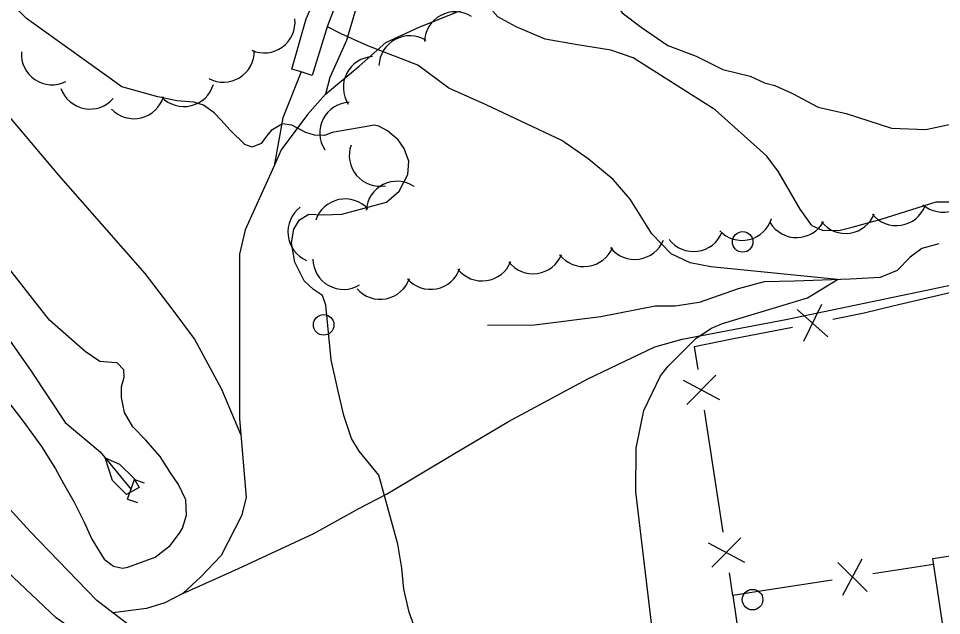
# Model space of a CAD drawing. Extents: x 362852 to 366875, y 5563573 to 5566479.
# Drawn here: x 364445.4 to 364535.3, y 5564818 to 5564876.1 of the extents above; entities that cross this region are included whole.
import ezdxf

# ---------------------------------------------------------------- set-up
doc = ezdxf.new("R2010")
doc.units = 0
for name, color, linetype in [('Niveau 1', 7, 'Continuous'), ('Niveau 19', 7, 'Continuous'), ('Niveau 2', 7, 'Continuous'), ('Niveau 22', 7, 'Continuous'), ('Niveau 26', 7, 'Continuous'), ('Niveau 31', 7, 'Continuous'), ('Niveau 36', 7, 'Continuous'), ('Niveau 37', 7, 'Continuous'), ('Niveau 4', 7, 'Continuous'), ('Niveau 44', 7, 'Continuous')]:
    doc.layers.add(name, color=color, linetype=linetype)

msp = doc.modelspace()

# ---------------------------------------------------------------- linework, layer by layer
at = {"layer": 'Niveau 1'}
for points in [[(364522.62, 5564855.96), (364521.48, 5564857.53), (364519.37, 5564861.18), (364518.26, 5564862.71), (364513.21, 5564867.22), (364505.23, 5564872.27), (364503.07, 5564873), (364499.62, 5564873.57), (364496.67, 5564874.1), (364493.84, 5564875.3), (364492.05, 5564876.27), (364491.58, 5564876.82)], [(364522.62, 5564855.96), (364523.62, 5564855.5), (364525.24, 5564855.48), (364526.54, 5564855.78), (364529.38, 5564856.58), (364534.73, 5564858.26), (364537.1, 5564858.25), (364537.98, 5564857), (364538.95, 5564856.16), (364543.29, 5564856.46), (364548.27, 5564857.03), (364552.13, 5564857.01), (364558.06, 5564857.98), (364562.75, 5564859.54), (364565.77, 5564861.54), (364567.27, 5564863.9), (364569.14, 5564866.28), (364575.29, 5564868.82), (364582.45, 5564870.42), (364585.15, 5564868.68), (364586.03, 5564865.94), (364587.76, 5564864.17), (364592.83, 5564863.91), (364598.57, 5564864.43)]]:
    msp.add_lwpolyline(points, dxfattribs=at)
at = {"layer": 'Niveau 19'}
for points in [[(364519.5, 5564755.95), (364513.2, 5564760.6), (364509.08, 5564765.71), (364505.07, 5564771.65), (364500.87, 5564778.34), (364495.07, 5564785.79), (364486.59, 5564793.06), (364476.35, 5564800.55), (364468.92, 5564807.23), (364459.76, 5564814.37), (364454.6, 5564818.27), (364453.03, 5564819.46), (364446.52, 5564826.2), (364439.4, 5564834)], [(364511.49, 5564754.98), (364508.67, 5564758.76), (364503.54, 5564764.53), (364497.95, 5564772.82), (364494.44, 5564777.99), (364492.27, 5564781.22), (364489.09, 5564784.45), (364486.31, 5564787.35), (364477.02, 5564794.93), (364470.68, 5564801.54), (364466.99, 5564805.14), (364462.51, 5564808.83), (364460.93, 5564810.13), (364454.58, 5564814), (364451.41, 5564816.17), (364449.07, 5564817.78), (364443.74, 5564822.83)]]:
    msp.add_lwpolyline(points, dxfattribs=at)
at = {"layer": 'Niveau 2'}
for points in [[(364455.47, 5564869.45), (364446.19, 5564876.11), (364444.4, 5564877.92), (364443.16, 5564879.29), (364442.22, 5564880.7), (364441.88, 5564882), (364441.83, 5564883.04), (364441.61, 5564884.5), (364441.14, 5564885.68), (364439.81, 5564888.06)], [(364498.14, 5564882.99), (364499.67, 5564882.44), (364501.33, 5564881.7), (364502.09, 5564880.58), (364502.91, 5564878.38), (364504.16, 5564876.66), (364506.03, 5564875.26), (364508.61, 5564873.47), (364511.38, 5564872.43), (364513.95, 5564871.13), (364516.62, 5564870.49), (364518.01, 5564869.82), (364519.04, 5564869.56)], [(364484.27, 5564871.55), (364479.42, 5564873.42), (364476.83, 5564874.59), (364475.473, 5564875.284)], [(364507.04, 5564855.15), (364504.94, 5564858.51), (364503.29, 5564860.44), (364500.87, 5564862.44), (364498.28, 5564864.23), (364490.93, 5564867.69), (364487.29, 5564869.3), (364484.27, 5564871.55)], [(364472.21, 5564855.58), (364472.77, 5564856.49), (364473.67, 5564857.05), (364475.06, 5564856.99), (364476.89, 5564857.06), (364481.22, 5564858.21), (364482.47, 5564859.28), (364483.3, 5564860.92), (364483.4, 5564862.21), (364482.96, 5564863.46), (364482.38, 5564864.28), (364481.34, 5564865.16), (364480.47, 5564865.62), (364480.06, 5564865.7), (364475.93, 5564865), (364475.18, 5564864.7), (364474.23, 5564864.74), (364473.37, 5564865.01), (364472.03, 5564865.71), (364471.11, 5564865.83), (364470, 5564865.19), (364469.55, 5564864.63), (364469.02, 5564863.92), (364468.17, 5564863.57), (364467.44, 5564863.83), (364466.01, 5564865.23), (364465.1, 5564866.24), (364464.46, 5564866.91), (364463.41, 5564867.66), (364462.48, 5564867.96), (364460.81, 5564868.09), (364458.98, 5564868.46), (364455.47, 5564869.45)], [(364519.04, 5564869.56), (364520.74, 5564868.8), (364523.25, 5564867.48), (364525.98, 5564866.86), (364530.39, 5564865.44), (364533.72, 5564865.31), (364537.65, 5564866.13), (364539.7, 5564866.11)], [(364425.03, 5564863.91), (364445.83, 5564836.95), (364447.64, 5564834.46), (364449.02, 5564832.28), (364449.79, 5564830.85), (364450.83, 5564829.03), (364451.81, 5564827.07), (364452.54, 5564825.43), (364453.75, 5564823.5), (364454.65, 5564822.81)], [(364461.39, 5564826.5), (364461.75, 5564827.77), (364461.71, 5564829.25), (364460.98, 5564830.76), (364460.21, 5564831.88), (364459.2, 5564833.46), (364457.8, 5564835.06), (364456.53, 5564836.35), (364455.72, 5564837.76), (364455.44, 5564839.21), (364455.45, 5564840.27), (364455.7, 5564841.18), (364455.66, 5564841.91), (364455.01, 5564842.58), (364454.5, 5564842.62), (364453.34, 5564842.71), (364451.89, 5564843.68), (364448.42, 5564846.74), (364439.7, 5564857.82)], [(364485.18, 5564813.43), (364483.45, 5564818.32), (364482.91, 5564820.58), (364482.71, 5564822.62), (364482.33, 5564824.95), (364480.49, 5564831.66), (364479.62, 5564832.73), (364478.56, 5564833.98), (364477.81, 5564835.23), (364477.09, 5564837.48), (364476.45, 5564840.14), (364475.84, 5564842.88), (364475.31, 5564848.2), (364475, 5564849.13), (364474.14, 5564849.71), (364473.23, 5564850.58), (364472.31, 5564852.38), (364472, 5564854.25), (364472.21, 5564855.58)], [(364507.13, 5564816.44), (364505.49, 5564830.05), (364505.52, 5564834.28), (364506.28, 5564837.94), (364507.89, 5564841.34), (364508.64, 5564842.26), (364511.38, 5564845), (364512.85, 5564845.97), (364513.92, 5564846.41), (364522.21, 5564848.93), (364525.13, 5564850.69), (364512.81, 5564851.92), (364510.78, 5564852.33), (364508.94, 5564853.19), (364507.04, 5564855.15)], [(364455.93, 5564829.78), (364454.56, 5564831.15), (364453.85, 5564833.35), (364455.23, 5564832.74), (364456.65, 5564831.38), (364457.15, 5564830.46), (364455.93, 5564829.78)], [(364454.65, 5564822.81), (364455.54, 5564822.61), (364456.07, 5564822.7), (364458.73, 5564823.67), (364460.19, 5564824.83), (364461.09, 5564826.01), (364461.39, 5564826.5)]]:
    msp.add_lwpolyline(points, dxfattribs=at)
at = {"layer": 'Niveau 22'}
for points in [[(364467.05, 5564835.61), (364465.22, 5564839.99), (364462.54, 5564844.92), (364460.37, 5564847.83), (364457.75, 5564851.27), (364449.32, 5564860.89), (364440.88, 5564870.83), (364434.81, 5564878.93), (364432.3, 5564883.14), (364431, 5564886.03), (364429.52, 5564888.29), (364427.47, 5564893.81), (364426.66, 5564896.15), (364425.81, 5564898.43), (364423.38, 5564902.03), (364419.66, 5564908.15), (364417.83, 5564911.68), (364414, 5564916.88), (364408.49, 5564923.63), (364404.88, 5564927.49), (364401.58, 5564930.69), (364399.71, 5564931.92), (364398, 5564931.67)], [(364472.02, 5564871.18), (364473.41, 5564876.07), (364474.7, 5564879.05), (364475.93, 5564883.24), (364476.45, 5564884.88), (364476.29, 5564886.81), (364475.83, 5564887.18), (364474.9, 5564891.78), (364474.79, 5564893.91), (364474.05, 5564897.59), (364473.14, 5564902.13), (364474.32, 5564902.35), (364475.44, 5564902.57), (364475.85, 5564899.88), (364476.31, 5564897.21), (364476.95, 5564893.18), (364478.01, 5564888.69), (364478.66, 5564884.79), (364478.48, 5564882.6), (364477.15, 5564879.74), (364475.5, 5564875.37), (364474.01, 5564870.56), (364472.92, 5564870.9), (364472.02, 5564871.18)], [(364475.28, 5564868.73), (364478.57, 5564871.47), (364481.17, 5564873.76), (364484.42, 5564875.24), (364488.04, 5564876.71), (364491.55, 5564877.99), (364495, 5564879.25), (364498.6, 5564880.57), (364500.67, 5564881.26), (364507.74, 5564884.35), (364513.46, 5564887.11)], [(364479.02, 5564879.73), (364477.35, 5564873.97), (364475.73, 5564870.36), (364475.28, 5564868.73)], [(364472.92, 5564870.9), (364471.14, 5564866.43), (364470.29, 5564861.77)], [(364475.28, 5564868.73), (364473.54, 5564866.74), (364470.99, 5564863.32), (364470.29, 5564861.77), (364467.46, 5564855.54), (364466.93, 5564853.15), (364466.91, 5564849.04), (364466.92, 5564837.14), (364467.02, 5564836.01), (364467.05, 5564835.61)], [(364461.4, 5564820.13), (364466.82, 5564822.59), (364474.17, 5564825.99), (364478.54, 5564828.43), (364481.23, 5564829.8), (364487.69, 5564833.68), (364493.12, 5564836.87), (364500.83, 5564841.03), (364507.34, 5564844.14), (364510.02, 5564844.88), (364520.1, 5564846.81), (364533.02, 5564849.49), (364542.89, 5564851.58), (364554.77, 5564853.79), (364568.67, 5564857.3), (364574.9, 5564858.92), (364580.83, 5564860.85), (364585.59, 5564863.13), (364590.41, 5564864.94), (364596.29, 5564867.15)], [(364467.05, 5564835.61), (364467.58, 5564829.5), (364467.12, 5564827.69), (364465.13, 5564823.84), (364463.16, 5564821.78), (364461.4, 5564820.13), (364459.65, 5564819.23), (364457.88, 5564818.7), (364454.6, 5564818.27)]]:
    msp.add_lwpolyline(points, dxfattribs=at)
at = {"layer": 'Niveau 26'}
for p, q in [((364456.037, 5564829.326), (364456.707, 5564831.238)), ((364456.707, 5564831.238), (364457.659, 5564830.913)), ((364456.037, 5564829.326), (364456.989, 5564829))]:
    msp.add_line(p, q, dxfattribs=at)
at = {"layer": 'Niveau 31'}
msp.add_lwpolyline([(364534.4, 5564823.55), (364563.18, 5564827.91), (364562.76, 5564830.71), (364576.99, 5564832.86), (364579.69, 5564815.05), (364578.61, 5564814.89), (364578.69, 5564814.41), (364568.95, 5564812.94), (364568.91, 5564813.19), (364550.34, 5564810.38), (364550.37, 5564810.16), (364537.83, 5564808.26), (364537.79, 5564808.56), (364536.69, 5564808.39), (364534.4, 5564823.55)], dxfattribs=at)
at = {"layer": 'Niveau 36'}
for centre in [(364515.896, 5564854.36), (364475.12, 5564846.278), (364516.859, 5564819.545)]:
    msp.add_circle(centre, 1, dxfattribs=at)
at = {"layer": 'Niveau 37'}
for p, q in [((364530.52, 5564848.12), (364536.36, 5564849.51)), ((364523.56, 5564848.25), (364521.83, 5564844.65)), ((364521.21, 5564847.79), (364524.18, 5564845.12)), ((364514.85, 5564844.91), (364520.74, 5564846.07)), ((364510.47, 5564838.52), (364513.27, 5564841.38)), ((364510.1, 5564840.89), (364513.63, 5564839.01)), ((364513.08, 5564832.04), (364512.17, 5564837.97)), ((364514, 5564826.11), (364513.08, 5564832.04)), ((364512.54, 5564825.08), (364516.07, 5564823.19)), ((364512.91, 5564822.71), (364515.71, 5564825.56)), ((364528.01, 5564820.35), (364525.15, 5564823.15)), ((364525.64, 5564819.99), (364527.52, 5564823.52)), ((364534.48, 5564822.97), (364528.55, 5564822.05)), ((364524.6, 5564821.44), (364518.67, 5564820.52)), ((364514.95, 5564819.95), (364515.82, 5564814.01))]:
    msp.add_line(p, q, dxfattribs=at)
for points in [[(364524.66, 5564846.84), (364527.73, 5564847.45), (364530.52, 5564848.12)], [(364511.56, 5564841.93), (364511.21, 5564844.19), (364514.85, 5564844.91)], [(364518.67, 5564820.52), (364514.95, 5564819.95), (364514.61, 5564822.16)]]:
    msp.add_lwpolyline(points, dxfattribs=at)
at = {"layer": 'Niveau 4'}
for points in [[(364535, 5564854.16), (364533.33, 5564853.71), (364532.19, 5564852.86), (364530.92, 5564851.58), (364529.28, 5564850.9), (364526.37, 5564850.74), (364520.93, 5564850.52), (364517.98, 5564850.46), (364515.46, 5564849.78), (364511.66, 5564848.45), (364509.32, 5564848.1), (364507.38, 5564848.1), (364502.09, 5564847.07), (364495.64, 5564846.25), (364491.05, 5564846.22)], [(364438.6, 5564853.22), (364446.64, 5564841.78), (364449.97, 5564836.78), (364453.37, 5564833.92), (364454.31, 5564832.8), (364456.37, 5564830.26)]]:
    msp.add_lwpolyline(points, dxfattribs=at)
at = {"layer": 'Niveau 44'}
for centre, start, end in [((364469.329, 5564875.744), 245.98001, 5.95795), ((364487.911, 5564873.75), 57.92388, 177.90183), ((364483.492, 5564871.41), 57.92388, 177.90183), ((364448.688, 5564872.644), 176.22391, 296.20186), ((364465.365, 5564872.893), 241.54738, 1.52532), ((364480.027, 5564869.391), 92.76341, 212.74135), ((364461.503, 5564870.529), 223.68981, 343.66775), ((364452.37, 5564870.284), 199.20286, 319.1808), ((364456.645, 5564869.347), 223.68981, 343.66775), ((364477.737, 5564864.946), 92.76341, 212.74135), ((364480.606, 5564862.774), 160.37588, 280.35382), ((364482.253, 5564857.256), 56.50758, 176.48553), ((364535.376, 5564860.248), 229.33202, 349.30997), ((364477.199, 5564855.536), 42.04362, 162.02156), ((364474.629, 5564855.311), 126.55348, 246.53142), ((364525.911, 5564858.179), 218.84613, 338.82407), ((364530.852, 5564858.946), 218.84613, 338.82407), ((364515.839, 5564857.505), 223.34004, 343.31799), ((364521.131, 5564857.781), 211.45344, 331.43138), ((364511.111, 5564856.43), 217.65623, 337.63417), ((364505.396, 5564855.648), 218.01698, 337.99493), ((364500.444, 5564854.952), 218.01698, 337.99493), ((364477.057, 5564852.732), 181.12577, 301.10372), ((364495.493, 5564854.257), 218.01698, 337.99493), ((364485.527, 5564852.742), 221.19285, 341.17079), ((364490.541, 5564853.561), 218.01698, 337.99493), ((364480.621, 5564851.773), 221.19285, 341.17079)]:
    msp.add_arc(centre, 3, start, end, dxfattribs=at)

doc.saveas('drawing.dxf')
